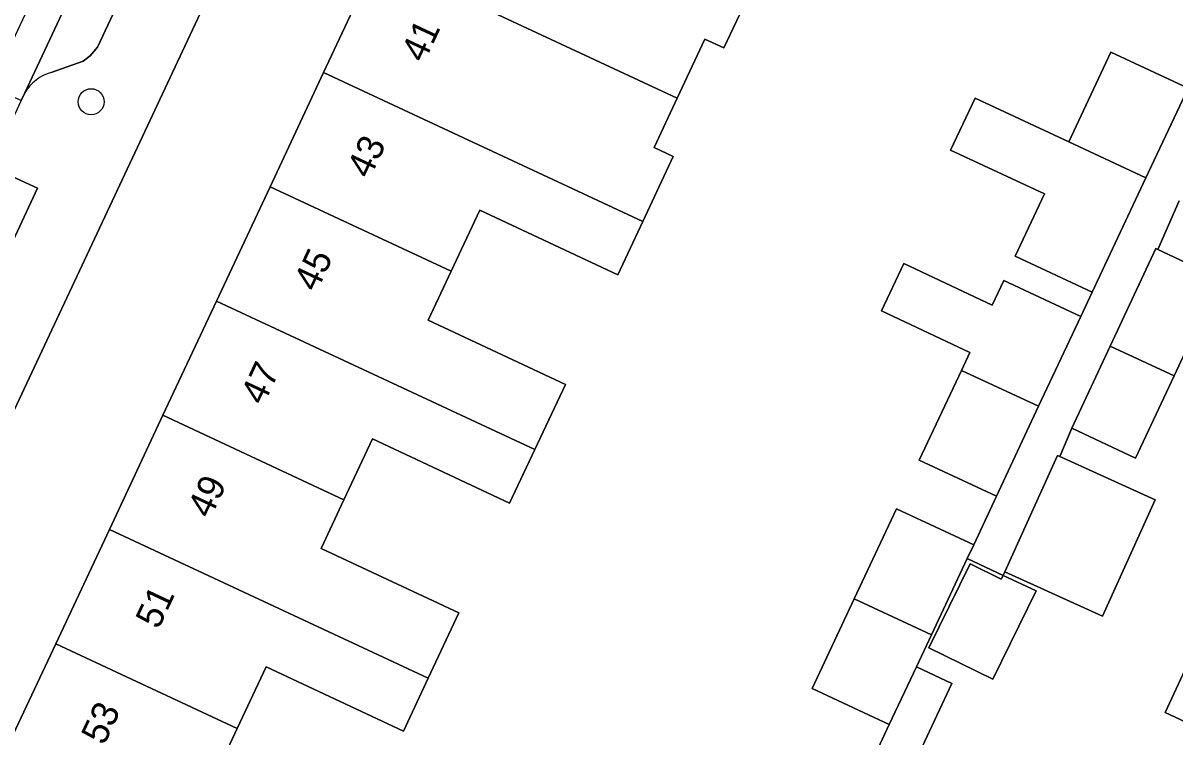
# Model space of a CAD drawing. Extents: x 159817 to 160765, y 380688 to 381638.
# Drawn here: x 160172.67 to 160215.98, y 381420.86 to 381447.69 of the extents above; entities that cross this region are included whole.
import ezdxf

# ---------------------------------------------------------------- set-up
doc = ezdxf.new("R2010")
doc.units = 0
for name, color, linetype in [('IMGEO_Boom', 7, 'Continuous'), ('IMGEO_Erf', 7, 'Continuous'), ('IMGEO_Pand', 7, 'Continuous'), ('IMGEO_Pand_nummerreeks', 7, 'Continuous'), ('IMGEO_Parkeervlak_open', 7, 'Continuous'), ('IMGEO_Rijbaan_lokaal_gesloten', 7, 'Continuous'), ('IMGEO_Voetpad_halfverhard', 7, 'Continuous'), ('IMGEO_Voetpad_open', 7, 'Continuous')]:
    doc.layers.add(name, color=color, linetype=linetype)

msp = doc.modelspace()

# ---------------------------------------------------------------- linework, layer by layer
at = {"layer": 'IMGEO_Boom'}
msp.add_circle((160175.235, 381444.737), 0.489, dxfattribs=at)
at = {"layer": 'IMGEO_Erf'}
for points in [[(160172.106, 381420.527), (160173.906, 381424.363), (160175.92, 381428.657), (160177.933, 381432.951), (160179.947, 381437.246), (160181.961, 381441.54), (160183.974, 381445.834), (160185.989, 381450.129), (160188.002, 381454.423), (160190.016, 381458.718), (160192.029, 381463.01), (160194.069, 381467.36), (160193.546, 381467.606), (160195.55, 381471.879), (160197.584, 381476.216), (160197.129, 381476.429), (160199.262, 381480.978), (160201.503, 381485.755), (160199.508, 381486.738), (160197.851, 381487.555), (160159.202, 381405.137)], [(160199.993, 381448.832), (160199.021, 381446.759), (160198.306, 381447.094), (160197.264, 381444.87), (160196.396, 381443.017), (160197.12, 381442.677), (160195.977, 381440.238), (160195.033, 381438.225), (160189.847, 381440.657), (160188.772, 381438.365), (160187.911, 381436.527), (160193.064, 381434.11), (160191.917, 381431.665), (160190.969, 381429.643), (160185.809, 381432.063), (160184.738, 381429.779), (160183.88, 381427.95), (160189.06, 381425.521), (160187.909, 381423.067), (160186.975, 381421.077), (160181.814, 381423.497), (160180.728, 381421.182), (160179.932, 381419.485)], [(160204.811, 381420.411), (160205.24, 381421.324), (160202.338, 381422.677), (160203.925, 381426.055), (160205.514, 381429.44), (160208.415, 381428.088), (160208.842, 381428.998), (160209.269, 381429.908), (160206.369, 381431.26), (160207.957, 381434.641), (160208.273, 381435.313), (160204.951, 381436.873), (160205.787, 381438.652), (160209.108, 381437.092), (160209.543, 381438.019), (160212.443, 381436.667), (160212.871, 381437.578), (160209.971, 381438.931), (160211.071, 381441.273), (160207.548, 381442.918), (160208.465, 381444.872), (160211.989, 381443.228), (160213.574, 381446.602), (160216.473, 381445.25)], [(160216.145, 381441.012), (160215.337, 381439.183), (160217.657, 381438.098), (160215.946, 381434.44), (160214.498, 381431.344), (160212.102, 381432.464), (160211.652, 381431.402), (160215.24, 381429.775), (160215.113, 381429.496), (160214.941, 381429.116), (160213.258, 381425.404), (160209.588, 381427.068), (160209.52, 381426.93), (160208.169, 381427.564), (160206.826, 381424.702), (160206.261, 381423.499), (160207.591, 381422.875), (160207.212, 381422.064), (160206.477, 381420.493)], [(160217.919, 381420.708), (160215.617, 381421.785), (160216.445, 381423.554)]]:
    msp.add_lwpolyline(points, dxfattribs=at)
msp.add_lwpolyline([(160209.52, 381426.93), (160210.766, 381426.353), (160209.131, 381423.03), (160206.732, 381424.21), (160208.285, 381427.365), (160209.452, 381426.791)], close=True, dxfattribs=at)
at = {"layer": 'IMGEO_Pand'}
for points in [[(160188.002, 381454.423), (160185.989, 381450.129), (160197.264, 381444.87), (160198.306, 381447.094), (160199.021, 381446.759), (160199.993, 381448.832)], [(160183.974, 381445.834), (160195.977, 381440.238), (160197.12, 381442.677), (160196.396, 381443.017), (160197.264, 381444.87), (160185.989, 381450.129)], [(160216.473, 381445.25), (160213.574, 381446.602), (160211.989, 381443.228), (160214.888, 381441.875)], [(160181.961, 381441.54), (160188.772, 381438.365), (160189.847, 381440.657), (160195.033, 381438.225), (160195.977, 381440.238), (160183.974, 381445.834)], [(160214.888, 381441.875), (160211.989, 381443.228), (160208.465, 381444.872), (160207.548, 381442.918), (160211.071, 381441.273), (160209.971, 381438.931), (160212.871, 381437.578)], [(160179.947, 381437.246), (160191.917, 381431.665), (160193.064, 381434.11), (160187.911, 381436.527), (160188.772, 381438.365), (160181.961, 381441.54)], [(160217.657, 381438.098), (160215.337, 381439.183), (160215.261, 381439.219), (160213.545, 381435.55), (160215.946, 381434.44)], [(160212.443, 381436.667), (160209.543, 381438.019), (160209.108, 381437.092), (160205.787, 381438.652), (160204.951, 381436.873), (160208.273, 381435.313), (160207.957, 381434.641), (160210.857, 381433.289)], [(160177.933, 381432.951), (160184.738, 381429.779), (160185.809, 381432.063), (160190.969, 381429.643), (160191.917, 381431.665), (160179.947, 381437.246)], [(160215.946, 381434.44), (160213.545, 381435.55), (160212.102, 381432.464), (160214.498, 381431.344)], [(160210.857, 381433.289), (160207.957, 381434.641), (160206.369, 381431.26), (160209.269, 381429.908)], [(160177.933, 381432.951), (160175.92, 381428.657), (160187.909, 381423.067), (160189.06, 381425.521), (160183.88, 381427.95), (160184.738, 381429.779)], [(160211.652, 381431.402), (160211.57, 381431.439), (160211.443, 381431.16), (160211.269, 381430.775), (160209.588, 381427.068), (160213.258, 381425.404), (160214.941, 381429.116), (160215.113, 381429.496), (160215.24, 381429.775)], [(160208.169, 381427.564), (160208.415, 381428.088), (160205.514, 381429.44), (160203.925, 381426.055), (160206.826, 381424.702)], [(160173.906, 381424.363), (160180.728, 381421.182), (160181.814, 381423.497), (160186.975, 381421.077), (160187.909, 381423.067), (160175.92, 381428.657)], [(160210.766, 381426.353), (160209.52, 381426.93), (160209.452, 381426.791), (160208.285, 381427.365), (160206.732, 381424.21), (160209.131, 381423.03)], [(160206.261, 381423.499), (160206.826, 381424.702), (160203.925, 381426.055), (160202.338, 381422.677), (160205.24, 381421.324)], [(160179.932, 381419.485), (160180.728, 381421.182), (160173.906, 381424.363), (160172.106, 381420.527), (160171.993, 381420.29), (160178.167, 381417.371), (160180.593, 381416.233), (160183.961, 381414.653), (160185.093, 381417.065)], [(160216.766, 381418.244), (160219.239, 381417.087), (160226.285, 381413.79), (160228.265, 381418.022), (160216.445, 381423.554), (160215.617, 381421.785), (160217.919, 381420.708)]]:
    msp.add_lwpolyline(points, close=True, dxfattribs=at)
at = {"layer": 'IMGEO_Parkeervlak_open'}
for points in [[(160192.945, 381484.698), (160192.525, 381485.762), (160192.07, 381486.28), (160191.707, 381485.544), (160172.744, 381445.075)], [(160173.734, 381445.837), (160174.933, 381446.261), (160175.203, 381446.466), (160175.471, 381446.793), (160185.796, 381468.773)]]:
    msp.add_lwpolyline(points, dxfattribs=at)
msp.add_lwpolyline([(160173.217, 381441.486), (160171.445, 381442.298), (160166.919, 381432.619), (160168.697, 381431.793)], close=True, dxfattribs=at)
msp.add_arc((160174.196, 381444.213), 1.688, 105.8703, 149.3004, dxfattribs=at)
at = {"layer": 'IMGEO_Rijbaan_lokaal_gesloten'}
msp.add_lwpolyline([(160191.707, 381485.544), (160192.07, 381486.28), (160190.948, 381486.805), (160183.534, 381471.022), (160172.919, 381448.379), (160171.48, 381445.326), (160172.606, 381444.781), (160172.744, 381445.075)], close=True, dxfattribs=at)
at = {"layer": 'IMGEO_Voetpad_halfverhard'}
for points in [[(160216.473, 381445.25), (160214.888, 381441.875), (160212.871, 381437.578), (160212.443, 381436.667), (160210.857, 381433.289), (160209.269, 381429.908), (160208.842, 381428.998), (160208.415, 381428.088), (160208.169, 381427.564), (160209.52, 381426.93), (160209.588, 381427.068), (160211.269, 381430.775), (160211.443, 381431.16), (160211.57, 381431.439), (160211.652, 381431.402), (160212.102, 381432.464), (160213.545, 381435.55), (160215.261, 381439.219), (160215.337, 381439.183), (160216.145, 381441.012)], [(160206.477, 381420.493), (160207.212, 381422.064), (160207.591, 381422.875), (160206.261, 381423.499), (160205.24, 381421.324), (160204.811, 381420.411)]]:
    msp.add_lwpolyline(points, dxfattribs=at)
at = {"layer": 'IMGEO_Voetpad_open'}
for points in [[(160118.21, 381314.096), (160118.127, 381317.544), (160158.582, 381403.815), (160159.202, 381405.137), (160197.851, 381487.555)], [(160185.796, 381468.773), (160175.471, 381446.793), (160175.203, 381446.466), (160174.933, 381446.261), (160173.734, 381445.837)], [(160172.744, 381445.075), (160172.606, 381444.781), (160171.445, 381442.298), (160173.217, 381441.486), (160168.697, 381431.793), (160166.919, 381432.619), (160165.818, 381430.263), (160165.725, 381430.065)]]:
    msp.add_lwpolyline(points, dxfattribs=at)
msp.add_arc((160174.196, 381444.213), 1.688, 105.8703, 149.3004, dxfattribs=at)

# ---------------------------------------------------------------- texts
at = {"layer": 'IMGEO_Pand_nummerreeks'}
for s, rotation, p in [('41', 64.8761, (160187.751, 381446.163)), ('43', 64.8761, (160185.707, 381441.803)), ('45', 64.8761, (160183.71, 381437.546)), ('47', 64.8761, (160181.714, 381433.288)), ('49', 64.8761, (160179.717, 381429.031)), ('51', 64.8761, (160177.768, 381424.875)), ('53', 64.876, (160175.724, 381420.515))]:
    msp.add_text(s, height=1, rotation=rotation, dxfattribs=at).set_placement(p)

doc.saveas('drawing.dxf')
